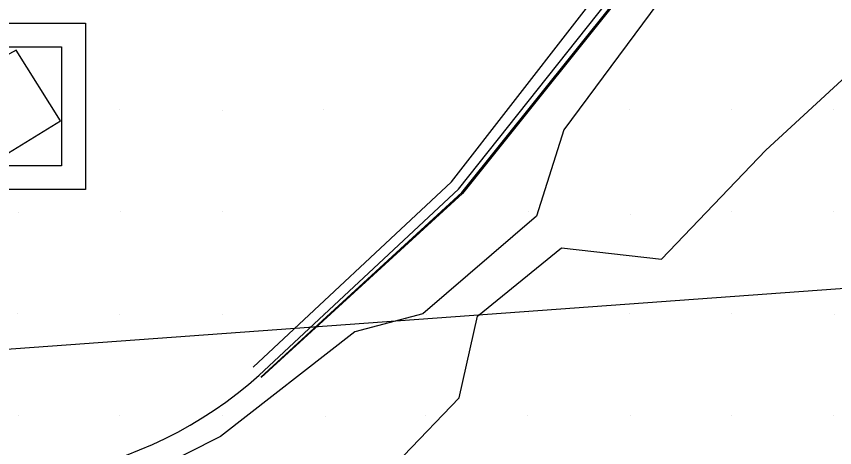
# Model space of a CAD drawing. Extents: x 1602514 to 1609837, y 863887 to 871157.
# Drawn here: x 1604878.4 to 1604998.8, y 866494.3 to 866557.7 of the extents above; entities that cross this region are included whole.
import ezdxf

# ---------------------------------------------------------------- set-up
doc = ezdxf.new("R2010")
doc.units = 0
for name, color, linetype in [('Drainage-Structures', 7, 'Continuous'), ('Survey-Curbs', 7, 'Continuous'), ('Survey-Edge of pavement', 7, 'Continuous'), ('Survey-Misc paved surface', 7, 'Continuous'), ('Survey-Ridge Lines', 7, 'Continuous'), ('Survey-Spot dirt', 7, 'Continuous'), ('Survey-Vegetation trees', 7, 'Continuous'), ('Text General Notes', 7, 'Continuous')]:
    doc.layers.add(name, color=color, linetype=linetype)

msp = doc.modelspace()

# ---------------------------------------------------------------- linework, layer by layer
at = {"layer": 'Drainage-Structures'}
for p, q in [((1604864.04, 866556.75), (1604888.54, 866556.75)), ((1604864.04, 866556.75), (1604888.54, 866556.75)), ((1604888.54, 866556.75), (1604888.54, 866532.25)), ((1604888.54, 866556.75), (1604888.54, 866532.25)), ((1604867.54, 866553.25), (1604885.04, 866553.25)), ((1604867.54, 866553.25), (1604885.04, 866553.25)), ((1604885.04, 866553.25), (1604885.04, 866535.75)), ((1604885.04, 866553.25), (1604885.04, 866535.75)), ((1604885.04, 866535.75), (1604867.54, 866535.75)), ((1604885.04, 866535.75), (1604867.54, 866535.75)), ((1604888.54, 866532.25), (1604864.04, 866532.25)), ((1604888.54, 866532.25), (1604864.04, 866532.25))]:
    msp.add_line(p, q, dxfattribs=at)
at = {"layer": 'Survey-Curbs'}
for points in [[(1604914.12, 866504.94), (1604943.42, 866532.31), (1604971.11, 866567.26), (1604992.33, 866593.55), (1604995.52, 866597.5)], [(1604914.12, 866504.94), (1604943.42, 866532.31), (1604971.11, 866567.26), (1604992.33, 866593.55), (1604995.52, 866597.5)], [(1604914.36, 866504.64), (1604943.89, 866531.81), (1604971.8, 866566.71), (1604993.06, 866592.95), (1604996.73, 866597.47)], [(1604914.36, 866504.64), (1604943.89, 866531.81), (1604971.8, 866566.71), (1604993.06, 866592.95), (1604996.73, 866597.47)]]:
    msp.add_lwpolyline(points, dxfattribs=at)
msp.add_arc((1604872.88, 866551.31), 62.06, 250.3611, 311.6448, dxfattribs=at)
msp.add_arc((1604872.88, 866551.31), 62.06, 250.3611, 311.6448, dxfattribs=at)
at = {"layer": 'Survey-Edge of pavement'}
msp.add_lwpolyline([(1604913.21, 866506.1), (1604942.39, 866533.4), (1604969.62, 866568.48), (1604990.84, 866594.77), (1604993.01, 866597.46)], dxfattribs=at)
msp.add_lwpolyline([(1604913.21, 866506.1), (1604942.39, 866533.4), (1604969.62, 866568.48), (1604990.84, 866594.77), (1604993.01, 866597.46)], dxfattribs=at)
at = {"layer": 'Survey-Misc paved surface'}
msp.add_lwpolyline([(1604868.17, 866547.22), (1604874.6, 866536.09), (1604884.86, 866542.35), (1604878.34, 866552.75), (1604868.17, 866547.22)], dxfattribs=at)
msp.add_lwpolyline([(1604868.17, 866547.22), (1604874.6, 866536.09), (1604884.86, 866542.35), (1604878.34, 866552.75), (1604868.17, 866547.22)], dxfattribs=at)
at = {"layer": 'Survey-Ridge Lines'}
msp.add_lwpolyline([(1604984.73, 866608.49), (1604987.01, 866606.46), (1604993.47, 866600.73), (1604996.83, 866597.47), (1604993.35, 866592.72), (1604971.93, 866566.6), (1604944.02, 866531.68), (1604914.4, 866504.59)], dxfattribs=at)
msp.add_lwpolyline([(1604984.73, 866608.49), (1604987.01, 866606.46), (1604993.47, 866600.73), (1604996.83, 866597.47), (1604993.35, 866592.72), (1604971.93, 866566.6), (1604944.02, 866531.68), (1604914.4, 866504.59)], dxfattribs=at)
at = {"layer": 'Survey-Spot dirt'}
for p, q in [((1604893.62, 866544), (1604893.62, 866544)), ((1604893.62, 866544), (1604893.62, 866544)), ((1604908.63, 866543.96), (1604908.63, 866543.96)), ((1604908.63, 866543.96), (1604908.63, 866543.96)), ((1604923.56, 866543.97), (1604923.56, 866543.97)), ((1604923.56, 866543.97), (1604923.56, 866543.97)), ((1604953.84, 866543.83), (1604953.84, 866543.83)), ((1604953.84, 866543.83), (1604953.84, 866543.83)), ((1604968.62, 866544.02), (1604968.62, 866544.02)), ((1604968.62, 866544.02), (1604968.62, 866544.02)), ((1604983.52, 866543.99), (1604983.52, 866543.99)), ((1604983.52, 866543.99), (1604983.52, 866543.99)), ((1604998.61, 866544.07), (1604998.61, 866544.07)), ((1604998.61, 866544.07), (1604998.61, 866544.07)), ((1604878.7, 866528.94), (1604878.7, 866528.94)), ((1604878.7, 866528.94), (1604878.7, 866528.94)), ((1604893.68, 866528.97), (1604893.68, 866528.97)), ((1604893.68, 866528.97), (1604893.68, 866528.97)), ((1604908.68, 866528.97), (1604908.68, 866528.97)), ((1604908.68, 866528.97), (1604908.68, 866528.97)), ((1604953.65, 866528.99), (1604953.65, 866528.99)), ((1604953.65, 866528.99), (1604953.65, 866528.99)), ((1604968.76, 866528.65), (1604968.76, 866528.65)), ((1604968.76, 866528.65), (1604968.76, 866528.65)), ((1604983.58, 866528.98), (1604983.58, 866528.98)), ((1604983.58, 866528.98), (1604983.58, 866528.98)), ((1604998.62, 866529.02), (1604998.62, 866529.02)), ((1604998.62, 866529.02), (1604998.62, 866529.02)), ((1604878.59, 866513.97), (1604878.59, 866513.97)), ((1604878.59, 866513.97), (1604878.59, 866513.97)), ((1604893.62, 866513.9), (1604893.62, 866513.9)), ((1604893.62, 866513.9), (1604893.62, 866513.9)), ((1604908.64, 866513.91), (1604908.64, 866513.91)), ((1604908.64, 866513.91), (1604908.64, 866513.91)), ((1604923.57, 866514.03), (1604923.57, 866514.03)), ((1604923.57, 866514.03), (1604923.57, 866514.03)), ((1604938.73, 866513.87), (1604938.73, 866513.87)), ((1604938.73, 866513.87), (1604938.73, 866513.87)), ((1604953.71, 866513.96), (1604953.71, 866513.96)), ((1604953.71, 866513.96), (1604953.71, 866513.96)), ((1604968.61, 866514.01), (1604968.61, 866514.01)), ((1604968.61, 866514.01), (1604968.61, 866514.01)), ((1604983.6, 866514), (1604983.6, 866514)), ((1604983.6, 866514), (1604983.6, 866514)), ((1604998.68, 866513.93), (1604998.68, 866513.93)), ((1604998.68, 866513.93), (1604998.68, 866513.93)), ((1604878.62, 866498.95), (1604878.62, 866498.95)), ((1604878.62, 866498.95), (1604878.62, 866498.95)), ((1604893.57, 866498.97), (1604893.57, 866498.97)), ((1604893.57, 866498.97), (1604893.57, 866498.97)), ((1604908.64, 866498.97), (1604908.64, 866498.97)), ((1604908.64, 866498.97), (1604908.64, 866498.97)), ((1604923.83, 866498.86), (1604923.83, 866498.86)), ((1604923.83, 866498.86), (1604923.83, 866498.86)), ((1604938.6, 866499), (1604938.6, 866499)), ((1604938.6, 866499), (1604938.6, 866499)), ((1604953.63, 866498.94), (1604953.63, 866498.94)), ((1604953.63, 866498.94), (1604953.63, 866498.94)), ((1604968.69, 866498.93), (1604968.69, 866498.93)), ((1604968.69, 866498.93), (1604968.69, 866498.93)), ((1604983.62, 866498.95), (1604983.62, 866498.95)), ((1604983.62, 866498.95), (1604983.62, 866498.95)), ((1604998.61, 866499.03), (1604998.61, 866499.03)), ((1604998.61, 866499.03), (1604998.61, 866499.03))]:
    msp.add_line(p, q, dxfattribs=at)
at = {"layer": 'Survey-Vegetation trees'}
msp.add_lwpolyline([(1604901.74, 866478.85), (1604927.14, 866484.54), (1604943.52, 866501.59), (1604946.2, 866513.63), (1604958.56, 866523.67), (1604973.27, 866521.99), (1604988.65, 866538.05), (1605006.03, 866554.1), (1605024.08, 866564.8), (1605031.76, 866586.88), (1605029.09, 866602.59), (1605009.37, 866604.27), (1604995.66, 866588.88), (1604999.01, 866579.52), (1604995, 866571.16), (1604985.3, 866563.8), (1604976.28, 866564.47), (1604958.9, 866541.06), (1604954.89, 866528.35), (1604938.17, 866513.97), (1604928.15, 866511.29), (1604908.43, 866495.91), (1604898.59, 866490.95)], dxfattribs=at)
msp.add_lwpolyline([(1604901.74, 866478.85), (1604927.14, 866484.54), (1604943.52, 866501.59), (1604946.2, 866513.63), (1604958.56, 866523.67), (1604973.27, 866521.99), (1604988.65, 866538.05), (1605006.03, 866554.1), (1605024.08, 866564.8), (1605031.76, 866586.88), (1605029.09, 866602.59), (1605009.37, 866604.27), (1604995.66, 866588.88), (1604999.01, 866579.52), (1604995, 866571.16), (1604985.3, 866563.8), (1604976.28, 866564.47), (1604958.9, 866541.06), (1604954.89, 866528.35), (1604938.17, 866513.97), (1604928.15, 866511.29), (1604908.43, 866495.91), (1604898.59, 866490.95)], dxfattribs=at)
at = {"layer": 'Text General Notes'}
msp.add_line((1605088.05, 866524.09), (1604065.19, 866449.51), dxfattribs=at)
msp.add_line((1605088.05, 866524.09), (1604065.19, 866449.51), dxfattribs=at)

doc.saveas('drawing.dxf')
